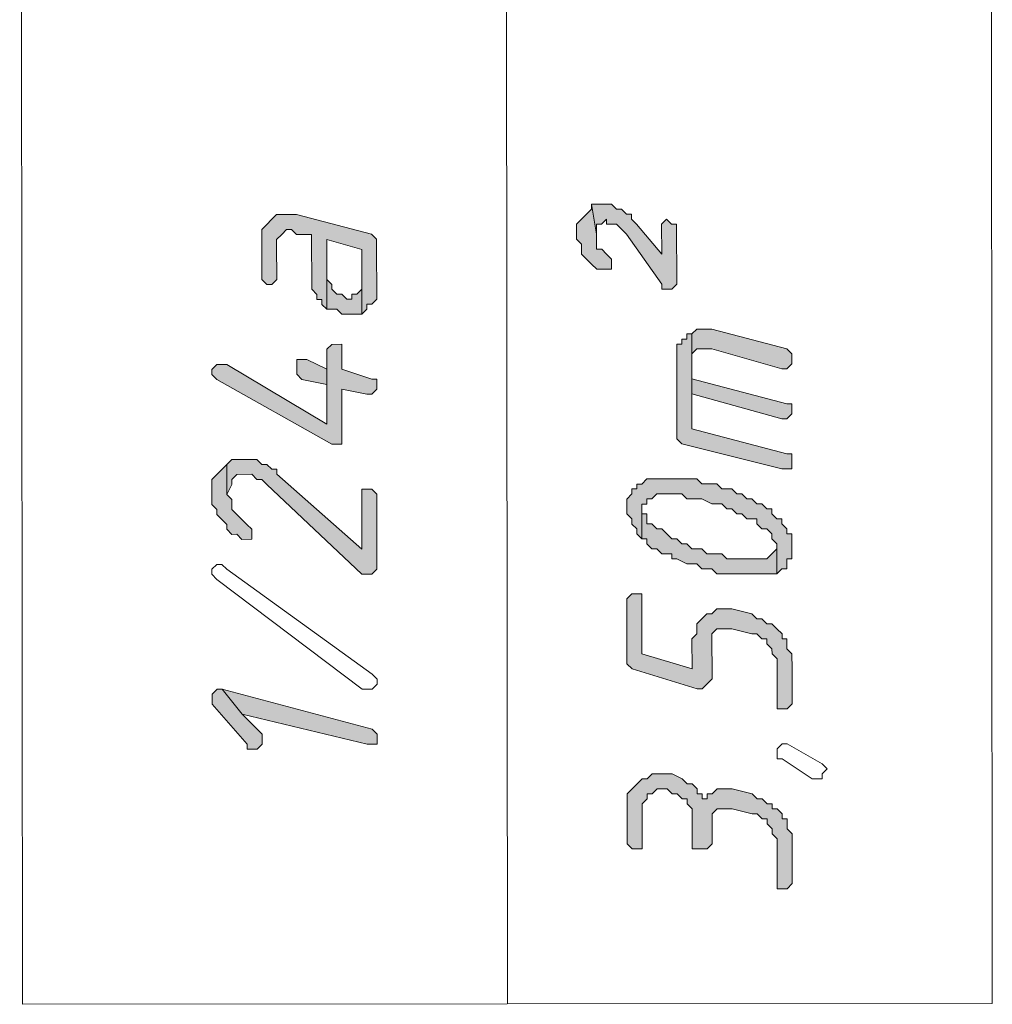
# Model space of a CAD drawing. Header units: inches. Extents: x -5850 to 5646, y 8947 to 13007.
# Tile 466 of 548: x -1039 to -956, y 11099 to 11183. Entities that reach past the tile are written whole.
import ezdxf

# ---------------------------------------------------------------- set-up
doc = ezdxf.new("R2010")
doc.units = ezdxf.units.IN
doc.header["$MEASUREMENT"] = 0
for name, color, linetype in [('at_Entity', 7, 'Continuous'), ('at_Rect', 7, 'Continuous'), ('at_Solid', 7, 'Continuous')]:
    doc.layers.add(name, color=color, linetype=linetype)

msp = doc.modelspace()

# ---------------------------------------------------------------- hatches: boundary and pattern name
at = {"layer": 'at_Solid', "lineweight": 20}
for points in [[(-991.475, 11164.934), (-991.474, 11164.087), (-991.056, 11163.663), (-991.055, 11162.821), (-990.631, 11162.398), (-990.207, 11161.974), (-989.783, 11161.551), (-988.517, 11161.552), (-988.517, 11162.399), (-988.942, 11162.823), (-989.36, 11163.241), (-989.784, 11163.24), (-989.785, 11164.512), (-990.211, 11167.043), (-990.211, 11166.619), (-990.634, 11166.201), (-991.058, 11165.777), (-991.476, 11165.352)], [(-990.211, 11167.043), (-989.785, 11164.512), (-989.786, 11165.354), (-989.362, 11165.354), (-988.944, 11165.778), (-988.944, 11165.355), (-988.096, 11165.355), (-987.672, 11164.938), (-987.253, 11164.514), (-984.289, 11160.29), (-984.288, 11159.872), (-983.446, 11159.872), (-983.023, 11160.291), (-983.027, 11165.36), (-983.451, 11165.36), (-983.875, 11165.783), (-984.293, 11165.359), (-984.291, 11162.827), (-986.407, 11165.357), (-986.831, 11165.78), (-986.831, 11166.204), (-987.255, 11166.204), (-987.674, 11166.622), (-988.097, 11166.621), (-988.522, 11167.045), (-989.787, 11167.044)], [(-1018.085, 11164.063), (-1018.082, 11160.683), (-1017.658, 11160.26), (-1017.24, 11160.26), (-1016.816, 11160.685), (-1016.819, 11163.64), (-1016.819, 11164.064), (-1016.396, 11164.488), (-1015.978, 11164.912), (-1015.554, 11164.913), (-1015.13, 11164.489), (-1013.864, 11164.49), (-1013.86, 11159.845), (-1013.436, 11159.422), (-1013.435, 11158.998), (-1013.012, 11158.998), (-1013.011, 11158.574), (-1012.587, 11158.157), (-1012.592, 11164.068), (-1009.636, 11163.223), (-1009.631, 11157.735), (-1009.213, 11158.16), (-1009.214, 11158.578), (-1008.79, 11158.578), (-1008.366, 11159.002), (-1008.371, 11163.648), (-1008.371, 11164.071), (-1008.795, 11164.495), (-1015.132, 11166.179), (-1016.821, 11166.177), (-1017.245, 11165.753), (-1017.662, 11165.329), (-1018.086, 11164.91), (-1018.085, 11164.487)], [(-1012.587, 11158.157), (-1011.745, 11158.157), (-1011.321, 11157.734), (-1009.631, 11157.735), (-1009.633, 11160.267), (-1009.633, 11159.849), (-1010.057, 11159.425), (-1010.48, 11159.424), (-1010.48, 11159.001), (-1010.904, 11159), (-1011.322, 11159.424), (-1011.746, 11159.423), (-1012.17, 11159.847), (-1012.171, 11160.265), (-1012.589, 11160.688), (-1012.592, 11164.068)], [(-981.753, 11156.071), (-981.749, 11151.002), (-981.751, 11153.957), (-981.752, 11154.381), (-981.328, 11154.805), (-980.062, 11154.806), (-974.144, 11153.122), (-973.726, 11153.122), (-973.303, 11153.541), (-973.303, 11153.965), (-973.303, 11154.389), (-973.728, 11154.812), (-980.064, 11156.49), (-981.33, 11156.489)], [(-983.018, 11154.38), (-983.011, 11147.198), (-982.587, 11146.774), (-974.137, 11144.674), (-973.295, 11144.674), (-973.295, 11145.517), (-973.296, 11145.94), (-973.72, 11145.94), (-981.746, 11148.046), (-981.753, 11156.071), (-982.177, 11156.07), (-982.177, 11155.647), (-982.595, 11155.646), (-982.594, 11155.222), (-983.018, 11155.222), (-983.018, 11154.804)], [(-1022.302, 11152.655), (-1021.878, 11152.232), (-1012.159, 11146.748), (-1011.311, 11146.748), (-1011.315, 11151.394), (-1009.207, 11150.977), (-1008.783, 11150.978), (-1008.36, 11151.396), (-1008.36, 11151.82), (-1008.36, 11152.244), (-1008.784, 11152.243), (-1011.317, 11153.089), (-1011.319, 11155.197), (-1012.166, 11155.196), (-1012.584, 11154.777), (-1012.578, 11148.437), (-1021.037, 11153.498), (-1021.879, 11153.498), (-1022.302, 11153.079)], [(-1015.12, 11153.085), (-1015.119, 11152.662), (-1014.695, 11152.238), (-1012.581, 11151.816), (-1012.578, 11148.437), (-1012.583, 11153.088), (-1014.279, 11153.928), (-1015.121, 11153.927), (-1015.12, 11153.504)], [(-981.749, 11151.002), (-974.141, 11148.895), (-973.722, 11148.895), (-973.299, 11149.32), (-973.299, 11149.743), (-973.3, 11150.162), (-973.723, 11150.161), (-981.75, 11152.268), (-981.751, 11153.957)], [(-1022.293, 11142.941), (-1022.292, 11141.67), (-1021.868, 11141.246), (-1021.867, 11140.828), (-1021.443, 11140.405), (-1021.025, 11139.981), (-1021.024, 11139.563), (-1020.6, 11139.139), (-1020.176, 11139.14), (-1019.752, 11138.716), (-1018.91, 11138.717), (-1018.911, 11139.565), (-1019.335, 11139.983), (-1019.754, 11140.406), (-1020.178, 11140.829), (-1020.602, 11141.247), (-1020.603, 11142.095), (-1021.027, 11142.518), (-1021.029, 11145.05), (-1021.447, 11144.631), (-1021.871, 11144.207), (-1022.294, 11143.783), (-1022.294, 11143.359)], [(-1021.029, 11145.05), (-1021.027, 11142.518), (-1020.604, 11143.361), (-1020.604, 11143.785), (-1020.181, 11144.209), (-1018.915, 11144.21), (-1018.491, 11143.787), (-1018.067, 11143.787), (-1017.643, 11143.363), (-1009.612, 11135.77), (-1008.77, 11135.771), (-1008.346, 11136.195), (-1008.352, 11142.53), (-1008.776, 11142.953), (-1009.618, 11142.952), (-1009.613, 11137.883), (-1016.802, 11144.212), (-1016.802, 11144.636), (-1017.226, 11144.635), (-1017.644, 11145.053), (-1018.068, 11145.053), (-1018.492, 11145.476), (-1020.606, 11145.474)], [(-987.233, 11141.701), (-987.232, 11140.859), (-986.808, 11140.435), (-986.808, 11140.012), (-986.384, 11139.594), (-986.383, 11139.17), (-985.965, 11138.747), (-985.967, 11141.702), (-985.543, 11141.702), (-985.544, 11142.126), (-985.12, 11142.127), (-984.697, 11142.551), (-982.583, 11142.553), (-982.165, 11142.129), (-980.899, 11142.13), (-980.051, 11141.707), (-979.203, 11141.708), (-978.784, 11141.285), (-978.361, 11141.285), (-977.936, 11140.867), (-977.513, 11140.868), (-977.094, 11140.444), (-976.246, 11140.445), (-976.246, 11140.021), (-975.827, 11139.603), (-975.404, 11139.604), (-974.979, 11139.18), (-974.979, 11138.756), (-974.555, 11138.333), (-974.553, 11135.801), (-974.129, 11136.225), (-973.711, 11136.226), (-973.712, 11137.068), (-973.288, 11137.068), (-973.289, 11137.916), (-973.29, 11139.182), (-973.714, 11139.181), (-973.714, 11139.605), (-974.133, 11140.023), (-974.133, 11140.447), (-974.557, 11140.446), (-974.981, 11140.87), (-974.981, 11141.288), (-975.405, 11141.288), (-975.829, 11141.711), (-976.248, 11141.711), (-976.672, 11142.134), (-977.096, 11142.134), (-977.514, 11142.557), (-977.938, 11142.557), (-978.362, 11142.98), (-979.204, 11142.98), (-979.628, 11143.397), (-980.9, 11143.396), (-981.318, 11143.82), (-985.545, 11143.816), (-985.969, 11143.392), (-986.387, 11143.391), (-986.387, 11142.973), (-986.81, 11142.973), (-986.81, 11142.549), (-987.233, 11142.125)], [(-985.965, 11138.747), (-985.541, 11138.747), (-985.54, 11138.323), (-985.116, 11137.905), (-984.692, 11137.906), (-984.268, 11137.482), (-983.426, 11137.483), (-983.426, 11137.059), (-983.002, 11137.06), (-982.16, 11136.637), (-981.312, 11136.637), (-980.893, 11136.219), (-980.046, 11136.22), (-979.622, 11135.797), (-974.553, 11135.801), (-974.555, 11138.333), (-974.555, 11137.915), (-974.978, 11137.491), (-975.401, 11137.066), (-978.781, 11137.063), (-979.199, 11137.487), (-980.471, 11137.486), (-980.895, 11137.909), (-981.737, 11137.908), (-982.161, 11138.326), (-982.579, 11138.326), (-983.004, 11138.749), (-983.427, 11138.749), (-983.852, 11139.172), (-984.27, 11139.596), (-984.694, 11139.595), (-985.118, 11140.013), (-985.542, 11140.013), (-985.543, 11140.86), (-985.967, 11140.86), (-985.967, 11141.278)], [(-987.226, 11133.253), (-987.221, 11128.184), (-986.797, 11127.766), (-981.303, 11126.081), (-980.884, 11126.081), (-980.461, 11126.506), (-980.037, 11126.924), (-980.041, 11130.727), (-979.617, 11131.152), (-978.352, 11131.153), (-976.662, 11130.73), (-976.238, 11130.731), (-975.819, 11130.307), (-975.395, 11130.308), (-975.395, 11129.89), (-974.971, 11129.466), (-974.97, 11129.042), (-974.546, 11128.619), (-974.542, 11124.397), (-973.7, 11124.398), (-973.277, 11124.822), (-973.28, 11127.778), (-973.281, 11129.044), (-973.705, 11129.467), (-973.706, 11130.309), (-974.124, 11130.309), (-974.124, 11130.733), (-974.548, 11131.156), (-974.973, 11131.574), (-975.396, 11131.574), (-975.821, 11131.997), (-976.239, 11131.997), (-976.663, 11132.42), (-978.353, 11132.842), (-979.619, 11132.841), (-980.042, 11132.417), (-980.466, 11132.417), (-980.89, 11131.992), (-981.307, 11131.568), (-981.307, 11130.726), (-981.73, 11130.302), (-981.728, 11127.77), (-985.956, 11129.032), (-985.96, 11134.101), (-986.803, 11134.101), (-987.226, 11133.676)], [(-1022.277, 11125.197), (-1022.277, 11124.779), (-1019.318, 11121.402), (-1019.318, 11120.978), (-1018.47, 11120.979), (-1018.047, 11121.403), (-1018.047, 11121.821), (-1018.048, 11122.245), (-1019.739, 11123.933), (-1021.43, 11126.045), (-1021.854, 11126.045), (-1022.278, 11125.621)], [(-1021.43, 11126.045), (-1019.739, 11123.933), (-1009.181, 11121.411), (-1008.333, 11121.412), (-1008.334, 11122.254), (-1008.758, 11122.677)], [(-987.21, 11116.362), (-987.207, 11112.977), (-986.783, 11112.559), (-985.941, 11112.56), (-985.942, 11112.978), (-985.945, 11116.363), (-985.521, 11116.781), (-985.522, 11117.205), (-985.098, 11117.206), (-984.674, 11117.63), (-983.832, 11117.631), (-983.408, 11117.207), (-982.984, 11117.208), (-982.56, 11116.784), (-982.142, 11116.784), (-982.142, 11116.366), (-981.717, 11115.943), (-981.714, 11112.564), (-980.448, 11112.565), (-980.025, 11112.983), (-980.027, 11115.521), (-979.604, 11115.945), (-978.338, 11115.946), (-976.648, 11115.524), (-976.224, 11115.524), (-975.806, 11115.1), (-975.382, 11115.101), (-975.381, 11114.683), (-974.957, 11114.259), (-974.957, 11113.835), (-974.533, 11113.412), (-974.529, 11109.191), (-973.687, 11109.191), (-973.263, 11109.616), (-973.267, 11113.837), (-973.691, 11114.26), (-973.692, 11115.102), (-974.11, 11115.102), (-974.111, 11115.526), (-974.535, 11115.949), (-974.959, 11115.949), (-974.959, 11116.373), (-975.383, 11116.372), (-975.807, 11116.79), (-976.225, 11116.79), (-976.65, 11117.213), (-978.34, 11117.635), (-979.605, 11117.634), (-980.029, 11117.21), (-980.453, 11117.21), (-980.452, 11116.786), (-980.876, 11116.786), (-980.876, 11117.209), (-981.295, 11117.209), (-981.295, 11117.633), (-981.719, 11118.051), (-982.143, 11118.05), (-982.562, 11118.474), (-983.41, 11118.897), (-985.099, 11118.895), (-985.523, 11118.471), (-985.947, 11118.471), (-986.364, 11118.047), (-986.788, 11117.628), (-987.211, 11117.204), (-987.211, 11116.78)]]:
    msp.add_hatch(color=7, dxfattribs=at).paths.add_polyline_path(points)

# ---------------------------------------------------------------- linework, layer by layer
at = {"layer": 'at_Entity', "color": 7, "lineweight": 20}
for p, q in [((-997.328, 11099.456), (-997.72, 11538.75)), ((-990.211, 11166.619), (-990.634, 11166.201)), ((-989.787, 11167.044), (-990.211, 11167.043)), ((-990.211, 11167.043), (-989.785, 11164.512)), ((-989.785, 11164.512), (-990.211, 11167.043)), ((-990.211, 11167.043), (-990.211, 11166.619)), ((-988.522, 11167.045), (-989.787, 11167.044)), ((-988.097, 11166.621), (-988.522, 11167.045)), ((-987.674, 11166.622), (-988.097, 11166.621)), ((-987.255, 11166.204), (-987.674, 11166.622)), ((-1017.245, 11165.753), (-1017.662, 11165.329)), ((-1016.821, 11166.177), (-1017.245, 11165.753)), ((-1017.245, 11165.753), (-1017.245, 11165.753)), ((-1015.132, 11166.179), (-1016.821, 11166.177)), ((-1008.795, 11164.495), (-1015.132, 11166.179)), ((-991.058, 11165.777), (-991.476, 11165.352)), ((-990.634, 11166.201), (-991.058, 11165.777)), ((-991.058, 11165.777), (-991.058, 11165.777)), ((-990.634, 11166.201), (-990.634, 11166.201)), ((-989.362, 11165.354), (-988.944, 11165.778)), ((-988.944, 11165.778), (-988.944, 11165.355)), ((-986.831, 11166.204), (-987.255, 11166.204)), ((-986.831, 11165.78), (-986.831, 11166.204)), ((-986.407, 11165.357), (-986.831, 11165.78)), ((-983.875, 11165.783), (-984.293, 11165.359)), ((-983.451, 11165.36), (-983.875, 11165.783)), ((-1017.662, 11165.329), (-1018.086, 11164.91)), ((-1018.086, 11164.91), (-1018.085, 11164.487)), ((-1017.662, 11165.329), (-1017.662, 11165.329)), ((-1016.396, 11164.488), (-1015.978, 11164.912)), ((-1015.978, 11164.912), (-1015.554, 11164.913)), ((-1015.554, 11164.913), (-1015.13, 11164.489)), ((-991.476, 11165.352), (-991.475, 11164.934)), ((-991.475, 11164.934), (-991.474, 11164.087)), ((-989.785, 11164.512), (-989.786, 11165.354)), ((-989.786, 11165.354), (-989.362, 11165.354)), ((-988.944, 11165.355), (-988.096, 11165.355)), ((-988.096, 11165.355), (-987.672, 11164.938)), ((-987.672, 11164.938), (-987.672, 11164.938)), ((-987.672, 11164.938), (-987.253, 11164.514)), ((-984.291, 11162.827), (-986.407, 11165.357)), ((-986.407, 11165.357), (-986.407, 11165.357)), ((-984.293, 11165.359), (-984.291, 11162.827)), ((-983.027, 11165.36), (-983.451, 11165.36)), ((-983.023, 11160.291), (-983.027, 11165.36)), ((-1018.085, 11164.487), (-1018.085, 11164.063)), ((-1018.085, 11164.063), (-1018.082, 11160.683)), ((-1016.819, 11164.064), (-1016.396, 11164.488)), ((-1016.819, 11163.64), (-1016.819, 11164.064)), ((-1016.396, 11164.488), (-1016.396, 11164.488)), ((-1015.13, 11164.489), (-1013.864, 11164.49)), ((-1013.864, 11164.49), (-1013.86, 11159.845)), ((-1012.589, 11160.688), (-1012.592, 11164.068)), ((-1012.592, 11164.068), (-1012.587, 11158.157)), ((-1012.587, 11158.157), (-1012.592, 11164.068)), ((-1012.592, 11164.068), (-1009.636, 11163.223)), ((-1008.371, 11164.071), (-1008.795, 11164.495)), ((-1008.371, 11163.648), (-1008.371, 11164.071)), ((-991.474, 11164.087), (-991.056, 11163.663)), ((-989.784, 11163.24), (-989.785, 11164.512)), ((-987.253, 11164.514), (-984.289, 11160.29)), ((-1016.816, 11160.685), (-1016.819, 11163.64)), ((-1009.636, 11163.223), (-1009.631, 11157.735)), ((-1008.366, 11159.002), (-1008.371, 11163.648)), ((-991.056, 11163.663), (-991.055, 11162.821)), ((-989.36, 11163.241), (-989.784, 11163.24)), ((-988.942, 11162.823), (-989.36, 11163.241)), ((-991.055, 11162.821), (-990.631, 11162.398)), ((-990.631, 11162.398), (-990.207, 11161.974)), ((-988.517, 11162.399), (-988.942, 11162.823)), ((-988.942, 11162.823), (-988.942, 11162.823)), ((-988.517, 11161.552), (-988.517, 11162.399)), ((-990.207, 11161.974), (-990.207, 11161.974)), ((-990.207, 11161.974), (-989.783, 11161.551)), ((-989.783, 11161.551), (-988.517, 11161.552)), ((-1018.082, 11160.683), (-1017.658, 11160.26)), ((-1017.24, 11160.26), (-1016.816, 11160.685)), ((-1012.171, 11160.265), (-1012.589, 11160.688)), ((-1017.658, 11160.26), (-1017.24, 11160.26)), ((-1013.86, 11159.845), (-1013.436, 11159.422)), ((-1012.17, 11159.847), (-1012.171, 11160.265)), ((-1011.746, 11159.423), (-1012.17, 11159.847)), ((-1009.633, 11159.849), (-1010.057, 11159.425)), ((-1009.631, 11157.735), (-1009.633, 11160.267)), ((-1009.633, 11160.267), (-1009.633, 11159.849)), ((-984.289, 11160.29), (-984.288, 11159.872)), ((-984.288, 11159.872), (-983.446, 11159.872)), ((-983.446, 11159.872), (-983.023, 11160.291)), ((-1013.436, 11159.422), (-1013.435, 11158.998)), ((-1013.435, 11158.998), (-1013.012, 11158.998)), ((-1013.012, 11158.998), (-1013.011, 11158.574)), ((-1011.322, 11159.424), (-1011.746, 11159.423)), ((-1010.904, 11159), (-1011.322, 11159.424)), ((-1010.48, 11159.001), (-1010.904, 11159)), ((-1010.057, 11159.425), (-1010.48, 11159.424)), ((-1010.48, 11159.424), (-1010.48, 11159.001)), ((-1008.79, 11158.578), (-1008.366, 11159.002)), ((-1013.011, 11158.574), (-1012.587, 11158.157)), ((-1012.587, 11158.157), (-1011.745, 11158.157)), ((-1011.745, 11158.157), (-1011.321, 11157.734)), ((-1009.631, 11157.735), (-1009.213, 11158.16)), ((-1009.213, 11158.16), (-1009.214, 11158.578)), ((-1009.214, 11158.578), (-1008.79, 11158.578)), ((-1011.321, 11157.734), (-1009.631, 11157.735)), ((-981.33, 11156.489), (-981.753, 11156.071)), ((-980.064, 11156.49), (-981.33, 11156.489)), ((-973.728, 11154.812), (-980.064, 11156.49)), ((-981.753, 11156.071), (-982.177, 11156.07)), ((-982.177, 11156.07), (-982.177, 11155.647)), ((-981.753, 11156.071), (-981.749, 11151.002)), ((-981.746, 11148.046), (-981.753, 11156.071)), ((-1012.166, 11155.196), (-1012.584, 11154.777)), ((-1011.319, 11155.197), (-1012.166, 11155.196)), ((-1011.317, 11153.089), (-1011.319, 11155.197)), ((-982.594, 11155.222), (-983.018, 11155.222)), ((-983.018, 11155.222), (-983.018, 11154.804)), ((-982.177, 11155.647), (-982.595, 11155.646)), ((-982.595, 11155.646), (-982.594, 11155.222)), ((-1012.584, 11154.777), (-1012.578, 11148.437)), ((-983.018, 11154.804), (-983.018, 11154.38)), ((-983.018, 11154.38), (-983.011, 11147.198)), ((-981.752, 11154.381), (-981.328, 11154.805)), ((-981.751, 11153.957), (-981.752, 11154.381)), ((-981.328, 11154.805), (-980.062, 11154.806)), ((-980.062, 11154.806), (-974.144, 11153.122)), ((-973.303, 11154.389), (-973.728, 11154.812)), ((-973.303, 11153.965), (-973.303, 11154.389)), ((-1021.879, 11153.498), (-1022.302, 11153.079)), ((-1021.037, 11153.498), (-1021.879, 11153.498)), ((-1012.578, 11148.437), (-1021.037, 11153.498)), ((-1014.279, 11153.928), (-1015.121, 11153.927)), ((-1015.121, 11153.927), (-1015.12, 11153.504)), ((-1015.12, 11153.504), (-1015.12, 11153.085)), ((-1012.583, 11153.088), (-1014.279, 11153.928)), ((-981.75, 11152.268), (-981.751, 11153.957)), ((-981.751, 11153.957), (-981.749, 11151.002)), ((-981.749, 11151.002), (-981.751, 11153.957)), ((-973.726, 11153.122), (-973.303, 11153.541)), ((-973.303, 11153.541), (-973.303, 11153.965)), ((-1022.302, 11153.079), (-1022.302, 11152.655)), ((-1022.302, 11152.655), (-1022.302, 11152.655)), ((-1022.302, 11152.655), (-1021.878, 11152.232)), ((-1015.12, 11153.085), (-1015.119, 11152.662)), ((-1015.119, 11152.662), (-1014.695, 11152.238)), ((-1012.578, 11148.437), (-1012.583, 11153.088)), ((-1008.784, 11152.243), (-1011.317, 11153.089)), ((-974.144, 11153.122), (-973.726, 11153.122)), ((-1021.878, 11152.232), (-1012.159, 11146.748)), ((-1014.695, 11152.238), (-1012.581, 11151.816)), ((-1012.581, 11151.816), (-1012.578, 11148.437)), ((-1008.36, 11152.244), (-1008.784, 11152.243)), ((-1008.36, 11151.82), (-1008.36, 11152.244)), ((-1008.36, 11151.396), (-1008.36, 11151.82)), ((-973.723, 11150.161), (-981.75, 11152.268)), ((-1011.311, 11146.748), (-1011.315, 11151.394)), ((-1011.315, 11151.394), (-1009.207, 11150.977)), ((-1009.207, 11150.977), (-1008.783, 11150.978)), ((-1008.783, 11150.978), (-1008.36, 11151.396)), ((-981.749, 11151.002), (-974.141, 11148.895)), ((-973.3, 11150.162), (-973.723, 11150.161)), ((-973.299, 11149.743), (-973.3, 11150.162)), ((-973.722, 11148.895), (-973.299, 11149.32)), ((-973.299, 11149.32), (-973.299, 11149.743)), ((-974.141, 11148.895), (-973.722, 11148.895)), ((-973.72, 11145.94), (-981.746, 11148.046)), ((-1012.159, 11146.748), (-1011.311, 11146.748)), ((-983.011, 11147.198), (-983.011, 11147.198)), ((-983.011, 11147.198), (-982.587, 11146.774)), ((-982.587, 11146.774), (-974.137, 11144.674)), ((-973.296, 11145.94), (-973.72, 11145.94)), ((-973.295, 11145.517), (-973.296, 11145.94)), ((-1021.029, 11145.05), (-1021.447, 11144.631)), ((-1020.606, 11145.474), (-1021.029, 11145.05)), ((-1021.029, 11145.05), (-1021.027, 11142.518)), ((-1021.027, 11142.518), (-1021.029, 11145.05)), ((-1021.029, 11145.05), (-1021.029, 11145.05)), ((-1018.492, 11145.476), (-1020.606, 11145.474)), ((-1018.068, 11145.053), (-1018.492, 11145.476)), ((-1017.644, 11145.053), (-1018.068, 11145.053)), ((-1017.226, 11144.635), (-1017.644, 11145.053)), ((-973.295, 11144.674), (-973.295, 11145.517)), ((-1021.871, 11144.207), (-1022.294, 11143.783)), ((-1021.447, 11144.631), (-1021.871, 11144.207)), ((-1021.871, 11144.207), (-1021.871, 11144.207)), ((-1020.604, 11143.785), (-1020.181, 11144.209)), ((-1020.181, 11144.209), (-1018.915, 11144.21)), ((-1018.915, 11144.21), (-1018.491, 11143.787)), ((-1016.802, 11144.636), (-1017.226, 11144.635)), ((-1016.802, 11144.212), (-1016.802, 11144.636)), ((-1009.613, 11137.883), (-1016.802, 11144.212)), ((-974.137, 11144.674), (-973.295, 11144.674)), ((-1022.294, 11143.783), (-1022.294, 11143.359)), ((-1022.294, 11143.359), (-1022.293, 11142.941)), ((-1021.027, 11142.518), (-1020.604, 11143.361)), ((-1020.604, 11143.361), (-1020.604, 11143.785)), ((-1018.491, 11143.787), (-1018.067, 11143.787)), ((-1018.067, 11143.787), (-1017.643, 11143.363)), ((-1017.643, 11143.363), (-1009.612, 11135.77)), ((-985.969, 11143.392), (-986.387, 11143.391)), ((-986.387, 11143.391), (-986.387, 11142.973)), ((-985.545, 11143.816), (-985.969, 11143.392)), ((-981.318, 11143.82), (-985.545, 11143.816)), ((-980.9, 11143.396), (-981.318, 11143.82)), ((-979.628, 11143.397), (-980.9, 11143.396)), ((-979.204, 11142.98), (-979.628, 11143.397)), ((-1022.293, 11142.941), (-1022.292, 11141.67)), ((-1021.027, 11142.518), (-1021.027, 11142.518)), ((-1020.603, 11142.095), (-1021.027, 11142.518)), ((-1008.776, 11142.953), (-1009.618, 11142.952)), ((-1009.618, 11142.952), (-1009.613, 11137.883)), ((-1008.352, 11142.53), (-1008.776, 11142.953)), ((-1008.346, 11136.195), (-1008.352, 11142.53)), ((-986.81, 11142.549), (-987.233, 11142.125)), ((-986.387, 11142.973), (-986.81, 11142.973)), ((-986.81, 11142.973), (-986.81, 11142.549)), ((-985.12, 11142.127), (-984.697, 11142.551)), ((-984.697, 11142.551), (-982.583, 11142.553)), ((-982.583, 11142.553), (-982.165, 11142.129)), ((-978.362, 11142.98), (-979.204, 11142.98)), ((-977.938, 11142.557), (-978.362, 11142.98)), ((-977.514, 11142.557), (-977.938, 11142.557)), ((-977.096, 11142.134), (-977.514, 11142.557)), ((-1022.292, 11141.67), (-1021.868, 11141.246)), ((-1020.602, 11141.247), (-1020.603, 11142.095)), ((-987.233, 11142.125), (-987.233, 11142.125)), ((-987.233, 11142.125), (-987.233, 11141.701)), ((-987.233, 11141.701), (-987.232, 11140.859)), ((-985.965, 11138.747), (-985.967, 11141.702)), ((-985.967, 11141.702), (-985.543, 11141.702)), ((-985.544, 11142.126), (-985.12, 11142.127)), ((-985.543, 11141.702), (-985.544, 11142.126)), ((-982.165, 11142.129), (-980.899, 11142.13)), ((-980.899, 11142.13), (-980.051, 11141.707)), ((-980.051, 11141.707), (-979.203, 11141.708)), ((-979.203, 11141.708), (-978.784, 11141.285)), ((-976.672, 11142.134), (-977.096, 11142.134)), ((-976.248, 11141.711), (-976.672, 11142.134)), ((-975.829, 11141.711), (-976.248, 11141.711)), ((-975.405, 11141.288), (-975.829, 11141.711)), ((-1021.868, 11141.246), (-1021.867, 11140.828)), ((-1021.867, 11140.828), (-1021.443, 11140.405)), ((-1020.178, 11140.829), (-1020.602, 11141.247)), ((-1019.754, 11140.406), (-1020.178, 11140.829)), ((-987.232, 11140.859), (-986.808, 11140.435)), ((-985.967, 11140.86), (-985.967, 11141.278)), ((-985.967, 11141.278), (-985.965, 11138.747)), ((-985.543, 11140.86), (-985.967, 11140.86)), ((-985.542, 11140.013), (-985.543, 11140.86)), ((-978.784, 11141.285), (-978.361, 11141.285)), ((-978.361, 11141.285), (-977.936, 11140.867)), ((-977.936, 11140.867), (-977.513, 11140.868)), ((-977.513, 11140.868), (-977.094, 11140.444)), ((-974.981, 11141.288), (-975.405, 11141.288)), ((-974.981, 11140.87), (-974.981, 11141.288)), ((-974.557, 11140.446), (-974.981, 11140.87)), ((-1021.443, 11140.405), (-1021.443, 11140.405)), ((-1021.443, 11140.405), (-1021.025, 11139.981)), ((-1021.025, 11139.981), (-1021.024, 11139.563)), ((-1019.335, 11139.983), (-1019.754, 11140.406)), ((-1019.754, 11140.406), (-1019.754, 11140.406)), ((-1018.911, 11139.565), (-1019.335, 11139.983)), ((-986.808, 11140.435), (-986.808, 11140.012)), ((-986.808, 11140.012), (-986.808, 11140.012)), ((-986.808, 11140.012), (-986.384, 11139.594)), ((-985.118, 11140.013), (-985.542, 11140.013)), ((-984.694, 11139.595), (-985.118, 11140.013)), ((-977.094, 11140.444), (-976.246, 11140.445)), ((-976.246, 11140.445), (-976.246, 11140.021)), ((-976.246, 11140.021), (-975.827, 11139.603)), ((-974.133, 11140.447), (-974.557, 11140.446)), ((-974.133, 11140.023), (-974.133, 11140.447)), ((-973.714, 11139.605), (-974.133, 11140.023)), ((-1021.024, 11139.563), (-1020.6, 11139.139)), ((-1020.6, 11139.139), (-1020.176, 11139.14)), ((-1020.176, 11139.14), (-1019.752, 11138.716)), ((-1018.91, 11138.717), (-1018.911, 11139.565)), ((-1018.911, 11139.565), (-1018.911, 11139.565)), ((-986.384, 11139.594), (-986.383, 11139.17)), ((-986.383, 11139.17), (-985.965, 11138.747)), ((-984.27, 11139.596), (-984.694, 11139.595)), ((-983.852, 11139.172), (-984.27, 11139.596)), ((-983.427, 11138.749), (-983.852, 11139.172)), ((-975.827, 11139.603), (-975.404, 11139.604)), ((-975.404, 11139.604), (-974.979, 11139.18)), ((-974.979, 11139.18), (-974.979, 11138.756)), ((-973.714, 11139.181), (-973.714, 11139.605)), ((-973.29, 11139.182), (-973.714, 11139.181)), ((-973.289, 11137.916), (-973.29, 11139.182)), ((-1019.752, 11138.716), (-1018.91, 11138.717)), ((-985.965, 11138.747), (-985.541, 11138.747)), ((-985.541, 11138.747), (-985.54, 11138.323)), ((-985.54, 11138.323), (-985.116, 11137.905)), ((-983.004, 11138.749), (-983.427, 11138.749)), ((-982.579, 11138.326), (-983.004, 11138.749)), ((-982.161, 11138.326), (-982.579, 11138.326)), ((-981.737, 11137.908), (-982.161, 11138.326)), ((-974.979, 11138.756), (-974.555, 11138.333)), ((-974.553, 11135.801), (-974.555, 11138.333)), ((-974.555, 11138.333), (-974.555, 11137.915)), ((-974.555, 11138.333), (-974.553, 11135.801)), ((-985.116, 11137.905), (-984.692, 11137.906)), ((-984.692, 11137.906), (-984.268, 11137.482)), ((-984.268, 11137.482), (-983.426, 11137.483)), ((-983.426, 11137.483), (-983.426, 11137.059)), ((-980.895, 11137.909), (-981.737, 11137.908)), ((-980.471, 11137.486), (-980.895, 11137.909)), ((-979.199, 11137.487), (-980.471, 11137.486)), ((-978.781, 11137.063), (-979.199, 11137.487)), ((-974.978, 11137.491), (-975.401, 11137.066)), ((-974.555, 11137.915), (-974.978, 11137.491)), ((-974.978, 11137.491), (-974.978, 11137.491)), ((-973.288, 11137.068), (-973.289, 11137.916)), ((-1022.287, 11136.182), (-1021.864, 11136.601)), ((-1021.864, 11136.601), (-1021.44, 11136.601)), ((-1021.44, 11136.601), (-1021.021, 11136.184)), ((-983.426, 11137.059), (-983.002, 11137.06)), ((-983.002, 11137.06), (-982.16, 11136.637)), ((-982.16, 11136.637), (-981.312, 11136.637)), ((-981.312, 11136.637), (-980.893, 11136.219)), ((-975.401, 11137.066), (-978.781, 11137.063)), ((-973.711, 11136.226), (-973.712, 11137.068)), ((-973.712, 11137.068), (-973.288, 11137.068)), ((-1022.287, 11135.759), (-1022.287, 11136.182)), ((-1021.863, 11135.335), (-1022.287, 11135.759)), ((-1021.021, 11136.184), (-1021.021, 11136.184)), ((-1021.021, 11136.184), (-1008.762, 11127.322)), ((-1009.612, 11135.77), (-1008.77, 11135.771)), ((-1008.77, 11135.771), (-1008.346, 11136.195)), ((-980.893, 11136.219), (-980.046, 11136.22)), ((-980.046, 11136.22), (-979.622, 11135.797)), ((-979.622, 11135.797), (-974.553, 11135.801)), ((-974.553, 11135.801), (-974.129, 11136.225)), ((-974.129, 11136.225), (-973.711, 11136.226)), ((-1009.603, 11126.056), (-1021.863, 11135.335)), ((-986.803, 11134.101), (-987.226, 11133.676)), ((-985.96, 11134.101), (-986.803, 11134.101)), ((-985.956, 11129.032), (-985.96, 11134.101)), ((-987.226, 11133.676), (-987.226, 11133.253)), ((-987.226, 11133.253), (-987.221, 11128.184)), ((-980.466, 11132.417), (-980.89, 11131.992)), ((-980.042, 11132.417), (-980.466, 11132.417)), ((-979.619, 11132.841), (-980.042, 11132.417)), ((-978.353, 11132.842), (-979.619, 11132.841)), ((-976.663, 11132.42), (-978.353, 11132.842)), ((-976.239, 11131.997), (-976.663, 11132.42)), ((-980.89, 11131.992), (-981.307, 11131.568)), ((-981.307, 11131.568), (-981.307, 11130.726)), ((-980.89, 11131.992), (-980.89, 11131.992)), ((-975.821, 11131.997), (-976.239, 11131.997)), ((-975.396, 11131.574), (-975.821, 11131.997)), ((-974.973, 11131.574), (-975.396, 11131.574)), ((-974.548, 11131.156), (-974.973, 11131.574)), ((-981.307, 11130.726), (-981.73, 11130.302)), ((-980.041, 11130.727), (-979.617, 11131.152)), ((-980.037, 11126.924), (-980.041, 11130.727)), ((-980.041, 11130.727), (-980.041, 11130.727)), ((-979.617, 11131.152), (-978.352, 11131.153)), ((-978.352, 11131.153), (-976.662, 11130.73)), ((-976.662, 11130.73), (-976.238, 11130.731)), ((-976.238, 11130.731), (-975.819, 11130.307)), ((-974.124, 11130.733), (-974.548, 11131.156)), ((-974.548, 11131.156), (-974.548, 11131.156)), ((-974.124, 11130.309), (-974.124, 11130.733)), ((-981.73, 11130.302), (-981.728, 11127.77)), ((-975.819, 11130.307), (-975.395, 11130.308)), ((-975.395, 11130.308), (-975.395, 11129.89)), ((-975.395, 11129.89), (-974.971, 11129.466)), ((-973.706, 11130.309), (-974.124, 11130.309)), ((-973.705, 11129.467), (-973.706, 11130.309)), ((-981.728, 11127.77), (-985.956, 11129.032)), ((-974.971, 11129.466), (-974.97, 11129.042)), ((-974.97, 11129.042), (-974.546, 11128.619)), ((-973.281, 11129.044), (-973.705, 11129.467)), ((-973.28, 11127.778), (-973.281, 11129.044)), ((-974.546, 11128.619), (-974.542, 11124.397)), ((-987.221, 11128.184), (-987.221, 11128.184)), ((-987.221, 11128.184), (-986.797, 11127.766)), ((-986.797, 11127.766), (-986.797, 11127.766)), ((-986.797, 11127.766), (-981.303, 11126.081)), ((-973.277, 11124.822), (-973.28, 11127.778)), ((-1008.762, 11127.322), (-1008.338, 11126.899)), ((-1008.338, 11126.899), (-1008.337, 11126.481)), ((-980.461, 11126.506), (-980.037, 11126.924)), ((-1021.854, 11126.045), (-1022.278, 11125.621)), ((-1021.43, 11126.045), (-1021.854, 11126.045)), ((-1021.43, 11126.045), (-1019.739, 11123.933)), ((-1008.758, 11122.677), (-1021.43, 11126.045)), ((-1019.739, 11123.933), (-1021.43, 11126.045)), ((-1009.185, 11126.056), (-1009.603, 11126.056)), ((-1008.761, 11126.057), (-1009.185, 11126.056)), ((-1009.185, 11126.056), (-1009.185, 11126.056)), ((-1008.337, 11126.481), (-1008.761, 11126.057)), ((-981.303, 11126.081), (-980.884, 11126.081)), ((-980.884, 11126.081), (-980.461, 11126.506)), ((-980.461, 11126.506), (-980.461, 11126.506)), ((-1022.278, 11125.621), (-1022.277, 11125.197)), ((-1022.277, 11125.197), (-1022.277, 11124.779)), ((-1022.277, 11124.779), (-1019.318, 11121.402)), ((-974.542, 11124.397), (-973.7, 11124.398)), ((-973.7, 11124.398), (-973.277, 11124.822)), ((-1019.739, 11123.933), (-1009.181, 11121.411)), ((-1018.048, 11122.245), (-1019.739, 11123.933)), ((-1008.334, 11122.254), (-1008.758, 11122.677)), ((-1018.047, 11121.821), (-1018.048, 11122.245)), ((-1018.047, 11121.403), (-1018.047, 11121.821)), ((-1008.333, 11121.412), (-1008.334, 11122.254)), ((-1008.334, 11122.254), (-1008.334, 11122.254)), ((-1019.318, 11121.402), (-1019.318, 11120.978)), ((-1019.318, 11120.978), (-1018.47, 11120.979)), ((-1018.47, 11120.979), (-1018.047, 11121.403)), ((-1009.181, 11121.411), (-1008.333, 11121.412)), ((-974.539, 11121.018), (-974.116, 11121.442)), ((-974.539, 11120.171), (-974.539, 11121.018)), ((-974.539, 11121.018), (-974.539, 11121.018)), ((-974.116, 11121.442), (-973.698, 11121.443)), ((-973.698, 11121.443), (-970.741, 11119.756)), ((-974.115, 11120.171), (-974.539, 11120.171)), ((-971.582, 11118.484), (-974.115, 11120.171)), ((-974.115, 11120.171), (-974.115, 11120.171)), ((-970.741, 11119.756), (-970.741, 11119.756)), ((-970.741, 11119.756), (-970.317, 11119.332)), ((-970.317, 11119.332), (-970.74, 11118.908)), ((-985.947, 11118.471), (-986.364, 11118.047)), ((-985.523, 11118.471), (-985.947, 11118.471)), ((-985.099, 11118.895), (-985.523, 11118.471)), ((-983.41, 11118.897), (-985.099, 11118.895)), ((-982.562, 11118.474), (-983.41, 11118.897)), ((-982.143, 11118.05), (-982.562, 11118.474)), ((-982.562, 11118.474), (-982.562, 11118.474)), ((-970.74, 11118.484), (-971.582, 11118.484)), ((-970.74, 11118.908), (-970.74, 11118.484)), ((-986.788, 11117.628), (-987.211, 11117.204)), ((-986.364, 11118.047), (-986.788, 11117.628)), ((-986.788, 11117.628), (-986.788, 11117.628)), ((-985.098, 11117.206), (-984.674, 11117.63)), ((-984.674, 11117.63), (-983.832, 11117.631)), ((-983.832, 11117.631), (-983.408, 11117.207)), ((-981.719, 11118.051), (-982.143, 11118.05)), ((-981.295, 11117.633), (-981.719, 11118.051)), ((-981.295, 11117.209), (-981.295, 11117.633)), ((-979.605, 11117.634), (-980.029, 11117.21)), ((-978.34, 11117.635), (-979.605, 11117.634)), ((-976.65, 11117.213), (-978.34, 11117.635)), ((-987.211, 11117.204), (-987.211, 11116.78)), ((-987.211, 11116.78), (-987.21, 11116.362)), ((-985.945, 11116.363), (-985.521, 11116.781)), ((-985.522, 11117.205), (-985.098, 11117.206)), ((-985.521, 11116.781), (-985.522, 11117.205)), ((-983.408, 11117.207), (-982.984, 11117.208)), ((-982.984, 11117.208), (-982.56, 11116.784)), ((-982.56, 11116.784), (-982.142, 11116.784)), ((-982.142, 11116.784), (-982.142, 11116.366)), ((-980.876, 11117.209), (-981.295, 11117.209)), ((-980.876, 11116.786), (-980.876, 11117.209)), ((-980.452, 11116.786), (-980.876, 11116.786)), ((-980.029, 11117.21), (-980.453, 11117.21)), ((-980.453, 11117.21), (-980.452, 11116.786)), ((-976.225, 11116.79), (-976.65, 11117.213)), ((-975.807, 11116.79), (-976.225, 11116.79)), ((-975.383, 11116.372), (-975.807, 11116.79)), ((-987.21, 11116.362), (-987.207, 11112.977)), ((-985.942, 11112.978), (-985.945, 11116.363)), ((-982.142, 11116.366), (-981.717, 11115.943)), ((-981.717, 11115.943), (-981.714, 11112.564)), ((-980.027, 11115.521), (-979.604, 11115.945)), ((-979.604, 11115.945), (-978.338, 11115.946)), ((-978.338, 11115.946), (-976.648, 11115.524)), ((-974.959, 11116.373), (-975.383, 11116.372)), ((-974.959, 11115.949), (-974.959, 11116.373)), ((-974.535, 11115.949), (-974.959, 11115.949)), ((-974.111, 11115.526), (-974.535, 11115.949)), ((-980.025, 11112.983), (-980.027, 11115.521)), ((-980.027, 11115.521), (-980.027, 11115.521)), ((-976.648, 11115.524), (-976.224, 11115.524)), ((-976.224, 11115.524), (-975.806, 11115.1)), ((-975.806, 11115.1), (-975.382, 11115.101)), ((-975.382, 11115.101), (-975.381, 11114.683)), ((-974.11, 11115.102), (-974.111, 11115.526)), ((-973.692, 11115.102), (-974.11, 11115.102)), ((-973.691, 11114.26), (-973.692, 11115.102)), ((-975.381, 11114.683), (-975.381, 11114.683)), ((-975.381, 11114.683), (-974.957, 11114.259)), ((-974.957, 11114.259), (-974.957, 11113.835)), ((-973.267, 11113.837), (-973.691, 11114.26)), ((-974.957, 11113.835), (-974.533, 11113.412)), ((-974.533, 11113.412), (-974.529, 11109.191)), ((-973.263, 11109.616), (-973.267, 11113.837)), ((-987.207, 11112.977), (-987.207, 11112.977)), ((-987.207, 11112.977), (-986.783, 11112.559)), ((-986.783, 11112.559), (-985.941, 11112.56)), ((-985.941, 11112.56), (-985.942, 11112.978)), ((-981.714, 11112.564), (-980.448, 11112.565)), ((-980.448, 11112.565), (-980.025, 11112.983)), ((-974.529, 11109.191), (-973.687, 11109.191)), ((-973.687, 11109.191), (-973.263, 11109.616))]:
    msp.add_line(p, q, dxfattribs=at)
at = {"layer": 'at_Rect', "color": 7, "lineweight": 20}
for p, q in [((-956.358, 11099.493), (-956.584, 11352.932)), ((-1038.529, 11352.859), (-1038.303, 11099.42)), ((-956.358, 11099.493), (-1038.303, 11099.42))]:
    msp.add_line(p, q, dxfattribs=at)

doc.saveas('drawing.dxf')
